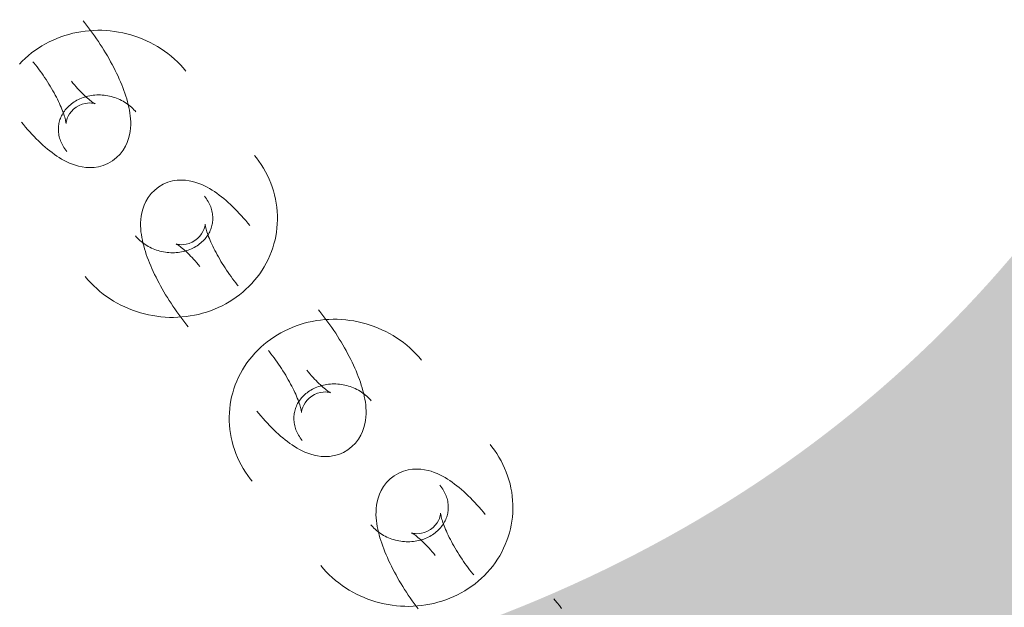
# Model space of a CAD drawing. Header units: millimetres. Extents: x -188930 to 271134, y -158090 to 283816.
# Tile 432 of 610: x 51913 to 52005, y 63166 to 63220. Entities that reach past the tile are written whole.
import ezdxf

# ---------------------------------------------------------------- set-up
doc = ezdxf.new("R2010")
doc.units = ezdxf.units.MM
for name, color, linetype, lineweight in [('25_2021_Modlnica_staw_dz223_mdcp_19042022_dwg-1', 7, 'Continuous', 9), ('A-DETL-2', 5, 'Continuous', 25), ('I-FURN', 30, 'Continuous', 9), ('PZT_UTWARDZENIA', 5, 'Continuous', 9), ('WWRPP_801', 7, 'Continuous', 9)]:
    doc.layers.add(name, color=color, linetype=linetype, lineweight=lineweight)
doc.styles.add('Arial_10', font='arial.ttf', dxfattribs={"width": 0.9, "height": 750})

# ---------------------------------------------------------------- blocks, each defined once
blk = doc.blocks.new('25_2021_Modlnica_staw_dz223_mdcp_19042022_dwg-1821906-PZT-dwg')
at = {"layer": 'WWRPP_801', "insert": (-7398803.59, 2244415.947), "char_height": 750, "width": 2809.72436, "attachment_point": 1, "rotation": 333.54057, "line_spacing_factor": 0.941778, "style": 'Arial_10'}
blk.add_mtext('262.3', dxfattribs=at)
blk = doc.blocks.new('LARSLAJ_hamak - LARSLAJ_hamak-V31-PZT-dwg')
at = {"layer": 'I-FURN', "flags": 128}
for points in [[(-479.961, -40.713), (-479.693, -40.433), (-479.436, -40.143), (-479.19, -39.843), (-478.956, -39.533), (-478.733, -39.215), (-478.523, -38.888), (-478.326, -38.553), (-478.141, -38.211), (-477.969, -37.863), (-477.81, -37.508), (-477.665, -37.147), (-477.533, -36.781), (-477.414, -36.41), (-477.31, -36.035), (-477.219, -35.656), (-477.142, -35.275), (-477.079, -34.89), (-477.03, -34.504), (-476.995, -34.116), (-476.974, -33.727), (-476.968, -33.338), (-476.976, -32.948), (-476.998, -32.559), (-477.034, -32.172), (-477.085, -31.786), (-477.15, -31.402), (-477.229, -31.021), (-477.322, -30.643), (-477.429, -30.27), (-477.55, -29.9), (-477.684, -29.536), (-477.833, -29.177), (-477.995, -28.824), (-478.17, -28.478), (-478.359, -28.139), (-478.56, -27.807), (-478.775, -27.484), (-479.001, -27.17), (-479.24, -26.865), (-479.491, -26.57), (-479.754, -26.285), (-480.028, -26.011), (-480.313, -25.749), (-480.608, -25.499), (-480.914, -25.261)], [(-488.947, -34.776), (-489.23, -34.387), (-489.455, -33.974), (-489.62, -33.555), (-489.728, -33.144), (-489.789, -32.75), (-489.81, -32.379), (-489.801, -32.03), (-489.767, -31.704), (-489.715, -31.397), (-489.647, -31.108), (-489.567, -30.832), (-489.477, -30.568), (-489.378, -30.312), (-489.27, -30.065), (-489.155, -29.822), (-489.032, -29.585), (-488.902, -29.351), (-488.766, -29.119), (-488.623, -28.889), (-488.474, -28.661), (-488.318, -28.434), (-488.156, -28.208), (-487.988, -27.983), (-487.814, -27.758), (-487.634, -27.534), (-487.449, -27.31), (-487.257, -27.087), (-487.061, -26.864), (-486.859, -26.642), (-486.653, -26.421), (-486.442, -26.202), (-486.24, -25.997)], [(-485.926, -30.137), (-485.894, -30.13), (-485.844, -30.119), (-485.777, -30.1), (-485.695, -30.075), (-485.6, -30.043), (-485.493, -30.004), (-485.375, -29.957), (-485.247, -29.903), (-485.11, -29.842), (-484.965, -29.773), (-484.813, -29.698), (-484.655, -29.615), (-484.49, -29.526), (-484.321, -29.431), (-484.147, -29.329), (-483.969, -29.222), (-483.788, -29.108), (-483.603, -28.99), (-483.417, -28.866), (-483.228, -28.737), (-483.038, -28.604), (-482.847, -28.466), (-482.656, -28.324), (-482.465, -28.179), (-482.274, -28.03), (-482.084, -27.879), (-481.896, -27.724), (-481.709, -27.568), (-481.524, -27.409), (-481.342, -27.248), (-481.163, -27.087), (-480.988, -26.924), (-480.816, -26.761), (-480.648, -26.598), (-480.547, -26.497)], [(-488.518, -30.464), (-488.41, -30.36), (-488.3, -30.262), (-488.187, -30.169), (-488.072, -30.083), (-487.955, -30.002), (-487.836, -29.926), (-487.716, -29.857), (-487.595, -29.794), (-487.473, -29.736), (-487.349, -29.684), (-487.225, -29.638), (-487.101, -29.598), (-486.976, -29.563), (-486.851, -29.535), (-486.726, -29.511), (-486.601, -29.494), (-486.476, -29.481), (-486.351, -29.475), (-486.226, -29.474), (-486.102, -29.478), (-486.013, -29.484)], [(-486.013, -29.484), (-485.89, -29.498), (-485.767, -29.517), (-485.645, -29.541), (-485.523, -29.571), (-485.402, -29.606), (-485.282, -29.647), (-485.164, -29.693), (-485.046, -29.745), (-484.929, -29.803), (-484.814, -29.865), (-484.701, -29.934), (-484.589, -30.008), (-484.479, -30.088), (-484.371, -30.173), (-484.266, -30.263), (-484.163, -30.36), (-484.062, -30.461), (-483.965, -30.568), (-483.871, -30.681), (-483.78, -30.798), (-483.693, -30.92), (-483.61, -31.048), (-483.531, -31.179), (-483.457, -31.316), (-483.387, -31.457), (-483.321, -31.601), (-483.261, -31.75), (-483.206, -31.902), (-483.156, -32.057), (-483.112, -32.215), (-483.074, -32.376), (-483.041, -32.54), (-483.014, -32.705), (-482.994, -32.872), (-482.979, -33.04), (-482.97, -33.209), (-482.968, -33.379), (-482.972, -33.55), (-482.982, -33.72), (-482.998, -33.889), (-483.021, -34.058), (-483.05, -34.226), (-483.084, -34.392), (-483.125, -34.556), (-483.171, -34.718), (-483.223, -34.878), (-483.281, -35.035), (-483.344, -35.188), (-483.413, -35.338), (-483.486, -35.485), (-483.564, -35.627), (-483.647, -35.765), (-483.734, -35.899), (-483.825, -36.028), (-483.921, -36.152), (-484.02, -36.271), (-484.122, -36.385), (-484.208, -36.474)], [(-484.341, -30.93), (-484.556, -30.704), (-484.788, -30.517), (-485.021, -30.373), (-485.239, -30.27), (-485.433, -30.203), (-485.595, -30.164), (-485.725, -30.144), (-485.822, -30.136), (-485.888, -30.136), (-485.925, -30.137), (-485.937, -30.138)], [(-488.947, -34.776), (-488.615, -35.123), (-488.249, -35.419), (-487.866, -35.656), (-487.481, -35.836), (-487.104, -35.966), (-486.742, -36.053), (-486.398, -36.106), (-486.071, -36.131), (-485.76, -36.134), (-485.463, -36.119), (-485.177, -36.09), (-484.901, -36.048), (-484.632, -35.996), (-484.369, -35.935), (-484.11, -35.864), (-483.854, -35.786), (-483.601, -35.7), (-483.349, -35.608), (-483.097, -35.508), (-482.846, -35.402), (-482.595, -35.289), (-482.344, -35.17), (-482.092, -35.045), (-481.84, -34.914), (-481.587, -34.777), (-481.334, -34.634), (-481.08, -34.486), (-480.826, -34.332), (-480.572, -34.174), (-480.317, -34.01), (-480.063, -33.841), (-479.809, -33.668), (-479.556, -33.49), (-479.304, -33.308), (-479.053, -33.122), (-478.803, -32.932), (-478.554, -32.738), (-478.308, -32.541), (-478.063, -32.341), (-477.821, -32.138), (-477.582, -31.932), (-477.345, -31.723), (-477.112, -31.512), (-476.882, -31.299), (-476.656, -31.084), (-476.433, -30.868), (-476.301, -30.736)], [(-484.341, -30.93), (-484.157, -31.182), (-484.014, -31.444), (-483.914, -31.699), (-483.852, -31.932), (-483.821, -32.134), (-483.811, -32.301), (-483.814, -32.432), (-483.824, -32.529), (-483.835, -32.594), (-483.844, -32.631), (-483.847, -32.642)], [(-483.843, -32.631), (-483.831, -32.601), (-483.811, -32.554), (-483.781, -32.491), (-483.741, -32.415), (-483.693, -32.327), (-483.635, -32.229), (-483.568, -32.121), (-483.492, -32.005), (-483.407, -31.881), (-483.314, -31.751), (-483.212, -31.615), (-483.103, -31.474), (-482.986, -31.328), (-482.862, -31.178), (-482.731, -31.025), (-482.593, -30.869), (-482.45, -30.711), (-482.3, -30.551), (-482.145, -30.389), (-481.994, -30.236)], [(-499.895, -33.368), (-500.163, -33.648), (-500.42, -33.938), (-500.666, -34.238), (-500.901, -34.548), (-501.123, -34.866), (-501.333, -35.193), (-501.53, -35.528), (-501.715, -35.87), (-501.887, -36.218), (-502.046, -36.573), (-502.191, -36.934), (-502.323, -37.3), (-502.442, -37.671), (-502.546, -38.046), (-502.637, -38.425), (-502.714, -38.806), (-502.777, -39.191), (-502.826, -39.577), (-502.861, -39.965), (-502.882, -40.354), (-502.888, -40.744), (-502.88, -41.133), (-502.858, -41.522), (-502.822, -41.909), (-502.771, -42.295), (-502.706, -42.679), (-502.627, -43.06), (-502.534, -43.438), (-502.427, -43.811), (-502.306, -44.181), (-502.172, -44.545), (-502.023, -44.904), (-501.861, -45.257), (-501.686, -45.603), (-501.497, -45.942), (-501.296, -46.274), (-501.082, -46.597), (-500.855, -46.911), (-500.616, -47.216), (-500.365, -47.511), (-500.102, -47.796), (-499.828, -48.07), (-499.543, -48.332), (-499.248, -48.582), (-498.942, -48.82), (-498.627, -49.045), (-498.303, -49.256), (-497.97, -49.453), (-497.629, -49.636), (-497.28, -49.804), (-496.925, -49.957), (-496.563, -50.095), (-496.196, -50.216), (-495.823, -50.322), (-495.447, -50.411), (-495.067, -50.484), (-494.684, -50.54), (-494.368, -50.574)], [(-490.909, -39.306), (-491.241, -38.958), (-491.607, -38.663), (-491.99, -38.426), (-492.375, -38.245), (-492.752, -38.115), (-493.114, -38.028), (-493.458, -37.975), (-493.785, -37.95), (-494.096, -37.947), (-494.393, -37.962), (-494.679, -37.991), (-494.955, -38.033), (-495.224, -38.085), (-495.487, -38.147), (-495.746, -38.217), (-496.002, -38.295), (-496.255, -38.381), (-496.507, -38.473), (-496.759, -38.573), (-497.01, -38.679), (-497.261, -38.792), (-497.512, -38.911), (-497.764, -39.036), (-498.016, -39.167), (-498.269, -39.304), (-498.523, -39.447), (-498.776, -39.595), (-499.03, -39.749), (-499.285, -39.907), (-499.539, -40.071), (-499.793, -40.24), (-500.047, -40.413), (-500.3, -40.591), (-500.552, -40.773), (-500.803, -40.959), (-501.053, -41.149), (-501.302, -41.343), (-501.548, -41.54), (-501.793, -41.74), (-502.035, -41.943), (-502.274, -42.149), (-502.511, -42.358), (-502.744, -42.569), (-502.974, -42.782), (-503.2, -42.997), (-503.423, -43.213), (-503.556, -43.345)], [(-490.909, -39.306), (-491.241, -38.958), (-491.607, -38.663), (-491.99, -38.426), (-492.375, -38.245), (-492.752, -38.115), (-493.114, -38.028), (-493.458, -37.975), (-493.785, -37.95), (-494.096, -37.947), (-494.393, -37.962), (-494.679, -37.991), (-494.955, -38.033), (-495.224, -38.085), (-495.487, -38.147), (-495.746, -38.217), (-496.002, -38.295), (-496.255, -38.381), (-496.507, -38.473), (-496.759, -38.573), (-497.01, -38.679), (-497.261, -38.792), (-497.512, -38.911), (-497.764, -39.036), (-498.016, -39.167), (-498.269, -39.304), (-498.523, -39.447), (-498.776, -39.595), (-499.03, -39.749), (-499.285, -39.907), (-499.539, -40.071), (-499.793, -40.24), (-500.047, -40.413), (-500.3, -40.591), (-500.552, -40.773), (-500.803, -40.959), (-501.053, -41.149), (-501.302, -41.343), (-501.548, -41.54), (-501.793, -41.74), (-502.035, -41.943), (-502.274, -42.149), (-502.511, -42.358), (-502.744, -42.569), (-502.974, -42.782), (-503.2, -42.997), (-503.423, -43.213), (-503.556, -43.345)], [(-493.843, -44.597), (-493.966, -44.583), (-494.089, -44.564), (-494.211, -44.54), (-494.333, -44.51), (-494.454, -44.475), (-494.574, -44.434), (-494.692, -44.388), (-494.81, -44.336), (-494.927, -44.279), (-495.042, -44.216), (-495.155, -44.147), (-495.267, -44.073), (-495.377, -43.994), (-495.485, -43.908), (-495.59, -43.818), (-495.693, -43.721), (-495.794, -43.62), (-495.891, -43.513), (-495.985, -43.401), (-496.076, -43.283), (-496.163, -43.161), (-496.246, -43.034), (-496.325, -42.902), (-496.399, -42.765), (-496.469, -42.625), (-496.535, -42.48), (-496.595, -42.331), (-496.65, -42.179), (-496.7, -42.024), (-496.744, -41.866), (-496.782, -41.705), (-496.815, -41.541), (-496.842, -41.376), (-496.862, -41.209), (-496.877, -41.041), (-496.886, -40.872), (-496.888, -40.702), (-496.884, -40.532), (-496.874, -40.361), (-496.858, -40.192), (-496.835, -40.023), (-496.806, -39.855), (-496.772, -39.689), (-496.731, -39.525), (-496.685, -39.363), (-496.633, -39.203), (-496.575, -39.046), (-496.512, -38.893), (-496.443, -38.743), (-496.37, -38.596), (-496.292, -38.454), (-496.209, -38.316), (-496.122, -38.182), (-496.031, -38.053), (-495.935, -37.929), (-495.837, -37.81), (-495.734, -37.696), (-495.648, -37.607)], [(-490.909, -39.306), (-490.626, -39.694), (-490.401, -40.107), (-490.236, -40.526), (-490.128, -40.937), (-490.067, -41.331), (-490.046, -41.703), (-490.055, -42.051), (-490.089, -42.377), (-490.141, -42.684), (-490.209, -42.973), (-490.289, -43.249), (-490.379, -43.514), (-490.479, -43.769), (-490.586, -44.017), (-490.701, -44.259), (-490.824, -44.496), (-490.954, -44.731), (-491.09, -44.962), (-491.233, -45.192), (-491.382, -45.42), (-491.538, -45.647), (-491.7, -45.873), (-491.868, -46.098), (-492.042, -46.323), (-492.222, -46.547), (-492.407, -46.771), (-492.599, -46.994), (-492.795, -47.217), (-492.997, -47.439), (-493.203, -47.66), (-493.415, -47.88), (-493.616, -48.084)], [(-490.909, -39.306), (-490.626, -39.694), (-490.401, -40.107), (-490.236, -40.526), (-490.128, -40.937), (-490.067, -41.331), (-490.046, -41.703), (-490.055, -42.051), (-490.089, -42.377), (-490.141, -42.684), (-490.209, -42.973), (-490.289, -43.249), (-490.379, -43.514), (-490.479, -43.769), (-490.586, -44.017), (-490.701, -44.259), (-490.824, -44.496), (-490.954, -44.731), (-491.09, -44.962), (-491.233, -45.192), (-491.382, -45.42), (-491.538, -45.647), (-491.7, -45.873), (-491.868, -46.098), (-492.042, -46.323), (-492.222, -46.547), (-492.407, -46.771), (-492.599, -46.994), (-492.795, -47.217), (-492.997, -47.439), (-493.203, -47.66), (-493.415, -47.88), (-493.616, -48.084)], [(-496.013, -41.45), (-496.025, -41.48), (-496.046, -41.527), (-496.075, -41.59), (-496.115, -41.666), (-496.163, -41.754), (-496.221, -41.852), (-496.288, -41.96), (-496.364, -42.076), (-496.449, -42.2), (-496.542, -42.33), (-496.644, -42.466), (-496.753, -42.607), (-496.87, -42.753), (-496.994, -42.903), (-497.125, -43.056), (-497.263, -43.212), (-497.406, -43.37), (-497.556, -43.53), (-497.711, -43.692), (-497.862, -43.845)], [(-496.013, -41.45), (-496.025, -41.48), (-496.046, -41.527), (-496.075, -41.59), (-496.115, -41.666), (-496.163, -41.754), (-496.221, -41.852), (-496.288, -41.96), (-496.364, -42.076), (-496.449, -42.2), (-496.542, -42.33), (-496.644, -42.466), (-496.753, -42.607), (-496.87, -42.753), (-496.994, -42.903), (-497.125, -43.056), (-497.263, -43.212), (-497.406, -43.37), (-497.556, -43.53), (-497.711, -43.692), (-497.862, -43.845)], [(-495.515, -43.151), (-495.699, -42.899), (-495.842, -42.637), (-495.942, -42.382), (-496.004, -42.149), (-496.035, -41.947), (-496.045, -41.78), (-496.042, -41.649), (-496.032, -41.552), (-496.021, -41.487), (-496.013, -41.451), (-496.009, -41.439)], [(-495.515, -43.151), (-495.699, -42.899), (-495.842, -42.637), (-495.942, -42.382), (-496.004, -42.149), (-496.035, -41.947), (-496.045, -41.78), (-496.042, -41.649), (-496.032, -41.552), (-496.021, -41.487), (-496.013, -41.451), (-496.009, -41.439)], [(-495.515, -43.151), (-495.3, -43.377), (-495.068, -43.564), (-494.835, -43.708), (-494.617, -43.811), (-494.423, -43.878), (-494.261, -43.917), (-494.131, -43.937), (-494.034, -43.945), (-493.968, -43.946), (-493.931, -43.944), (-493.919, -43.943)], [(-495.515, -43.151), (-495.3, -43.377), (-495.068, -43.564), (-494.835, -43.708), (-494.617, -43.811), (-494.423, -43.878), (-494.261, -43.917), (-494.131, -43.937), (-494.034, -43.945), (-493.968, -43.946), (-493.931, -43.944), (-493.919, -43.943)], [(-491.338, -43.617), (-491.446, -43.721), (-491.556, -43.819), (-491.669, -43.912), (-491.784, -43.999), (-491.901, -44.08), (-492.02, -44.155), (-492.14, -44.224), (-492.261, -44.287), (-492.384, -44.345), (-492.507, -44.397), (-492.631, -44.443), (-492.755, -44.483), (-492.88, -44.518), (-493.005, -44.546), (-493.13, -44.57), (-493.255, -44.587), (-493.38, -44.6), (-493.505, -44.606), (-493.63, -44.607), (-493.754, -44.603), (-493.843, -44.597)], [(-493.93, -43.944), (-493.962, -43.951), (-494.012, -43.963), (-494.079, -43.981), (-494.161, -44.006), (-494.256, -44.038), (-494.363, -44.077), (-494.482, -44.124), (-494.609, -44.178), (-494.746, -44.24), (-494.891, -44.308), (-495.043, -44.384), (-495.201, -44.466), (-495.366, -44.555), (-495.535, -44.65), (-495.709, -44.752), (-495.887, -44.859), (-496.068, -44.973), (-496.253, -45.091), (-496.439, -45.215), (-496.628, -45.344), (-496.818, -45.477), (-497.009, -45.615), (-497.2, -45.757), (-497.391, -45.902), (-497.582, -46.051), (-497.772, -46.202), (-497.96, -46.357), (-498.147, -46.514), (-498.332, -46.672), (-498.514, -46.833), (-498.693, -46.994), (-498.868, -47.157), (-499.04, -47.32), (-499.208, -47.483), (-499.309, -47.584)], [(-493.93, -43.944), (-493.962, -43.951), (-494.012, -43.963), (-494.079, -43.981), (-494.161, -44.006), (-494.256, -44.038), (-494.363, -44.077), (-494.482, -44.124), (-494.609, -44.178), (-494.746, -44.24), (-494.891, -44.308), (-495.043, -44.384), (-495.201, -44.466), (-495.366, -44.555), (-495.535, -44.65), (-495.709, -44.752), (-495.887, -44.859), (-496.068, -44.973), (-496.253, -45.091), (-496.439, -45.215), (-496.628, -45.344), (-496.818, -45.477), (-497.009, -45.615), (-497.2, -45.757), (-497.391, -45.902), (-497.582, -46.051), (-497.772, -46.202), (-497.96, -46.357), (-498.147, -46.514), (-498.332, -46.672), (-498.514, -46.833), (-498.693, -46.994), (-498.868, -47.157), (-499.04, -47.32), (-499.208, -47.483), (-499.309, -47.584)], [(-509.933, -47.998), (-510.32, -47.973), (-510.707, -47.964), (-511.093, -47.973), (-511.48, -47.998), (-511.864, -48.04), (-512.247, -48.099), (-512.626, -48.175), (-513.002, -48.266), (-513.374, -48.374), (-513.741, -48.497), (-514.102, -48.636), (-514.457, -48.791), (-514.805, -48.96), (-515.146, -49.143), (-515.479, -49.34), (-515.804, -49.551), (-516.12, -49.775), (-516.427, -50.012), (-516.723, -50.261), (-517.01, -50.522), (-517.21, -50.716)], [(-509.933, -47.998), (-510.32, -47.973), (-510.707, -47.964), (-511.093, -47.973), (-511.48, -47.998), (-511.864, -48.04), (-512.247, -48.099), (-512.626, -48.175), (-513.002, -48.266), (-513.374, -48.374), (-513.741, -48.497), (-514.102, -48.636), (-514.457, -48.791), (-514.805, -48.96), (-515.146, -49.143), (-515.479, -49.34), (-515.804, -49.551), (-516.12, -49.775), (-516.427, -50.012), (-516.723, -50.261), (-517.01, -50.522), (-517.21, -50.716)], [(-504.407, -65.204), (-504.138, -64.924), (-503.881, -64.634), (-503.635, -64.334), (-503.401, -64.024), (-503.178, -63.706), (-502.968, -63.379), (-502.771, -63.044), (-502.586, -62.702), (-502.414, -62.354), (-502.256, -61.999), (-502.11, -61.638), (-501.978, -61.272), (-501.86, -60.901), (-501.755, -60.526), (-501.664, -60.147), (-501.587, -59.766), (-501.524, -59.381), (-501.475, -58.995), (-501.44, -58.607), (-501.42, -58.218), (-501.413, -57.829), (-501.421, -57.439), (-501.443, -57.05), (-501.479, -56.663), (-501.53, -56.277), (-501.595, -55.893), (-501.674, -55.512), (-501.767, -55.134), (-501.874, -54.761), (-501.995, -54.391), (-502.13, -54.027), (-502.278, -53.668), (-502.44, -53.315), (-502.615, -52.969), (-502.804, -52.63), (-503.005, -52.298), (-503.22, -51.975), (-503.446, -51.661), (-503.686, -51.356), (-503.937, -51.061), (-504.199, -50.776), (-504.473, -50.502), (-504.758, -50.24), (-505.054, -49.99), (-505.359, -49.752), (-505.674, -49.528), (-505.999, -49.316), (-506.332, -49.119), (-506.673, -48.936), (-507.021, -48.768), (-507.377, -48.615), (-507.738, -48.477), (-508.106, -48.356), (-508.478, -48.25), (-508.855, -48.161), (-509.235, -48.088), (-509.618, -48.032), (-509.933, -47.998)], [(-504.407, -65.204), (-504.138, -64.924), (-503.881, -64.634), (-503.635, -64.334), (-503.401, -64.024), (-503.178, -63.706), (-502.968, -63.379), (-502.771, -63.044), (-502.586, -62.702), (-502.414, -62.354), (-502.256, -61.999), (-502.11, -61.638), (-501.978, -61.272), (-501.86, -60.901), (-501.755, -60.526), (-501.664, -60.147), (-501.587, -59.766), (-501.524, -59.381), (-501.475, -58.995), (-501.44, -58.607), (-501.42, -58.218), (-501.413, -57.829), (-501.421, -57.439), (-501.443, -57.05), (-501.479, -56.663), (-501.53, -56.277), (-501.595, -55.893), (-501.674, -55.512), (-501.767, -55.134), (-501.874, -54.761), (-501.995, -54.391), (-502.13, -54.027), (-502.278, -53.668), (-502.44, -53.315), (-502.615, -52.969), (-502.804, -52.63), (-503.005, -52.298), (-503.22, -51.975), (-503.446, -51.661), (-503.686, -51.356), (-503.937, -51.061), (-504.199, -50.776), (-504.473, -50.502), (-504.758, -50.24), (-505.054, -49.99), (-505.359, -49.752), (-505.674, -49.528), (-505.999, -49.316), (-506.332, -49.119), (-506.673, -48.936), (-507.021, -48.768), (-507.377, -48.615), (-507.738, -48.477), (-508.106, -48.356), (-508.478, -48.25), (-508.855, -48.161), (-509.235, -48.088), (-509.618, -48.032), (-509.933, -47.998)], [(-494.368, -50.574), (-493.982, -50.599), (-493.595, -50.608), (-493.208, -50.599), (-492.821, -50.574), (-492.437, -50.532), (-492.054, -50.473), (-491.675, -50.398), (-491.299, -50.306), (-490.927, -50.198), (-490.56, -50.075), (-490.199, -49.936), (-489.844, -49.781), (-489.496, -49.613), (-489.155, -49.429), (-488.822, -49.232), (-488.497, -49.021), (-488.181, -48.797), (-487.875, -48.56), (-487.578, -48.311), (-487.291, -48.05), (-487.091, -47.856)], [(-513.392, -59.267), (-513.675, -58.878), (-513.9, -58.465), (-514.065, -58.046), (-514.174, -57.635), (-514.234, -57.241), (-514.256, -56.87), (-514.246, -56.521), (-514.212, -56.195), (-514.16, -55.888), (-514.092, -55.599), (-514.012, -55.323), (-513.922, -55.059), (-513.823, -54.803), (-513.715, -54.556), (-513.6, -54.313), (-513.477, -54.076), (-513.348, -53.842), (-513.211, -53.61), (-513.068, -53.38), (-512.919, -53.152), (-512.763, -52.925), (-512.601, -52.699), (-512.433, -52.474), (-512.259, -52.249), (-512.079, -52.025), (-511.894, -51.801), (-511.703, -51.578), (-511.506, -51.355), (-511.305, -51.133), (-511.098, -50.912), (-510.887, -50.693), (-510.685, -50.488)], [(-513.392, -59.267), (-513.675, -58.878), (-513.9, -58.465), (-514.065, -58.046), (-514.174, -57.635), (-514.234, -57.241), (-514.256, -56.87), (-514.246, -56.521), (-514.212, -56.195), (-514.16, -55.888), (-514.092, -55.599), (-514.012, -55.323), (-513.922, -55.059), (-513.823, -54.803), (-513.715, -54.556), (-513.6, -54.313), (-513.477, -54.076), (-513.348, -53.842), (-513.211, -53.61), (-513.068, -53.38), (-512.919, -53.152), (-512.763, -52.925), (-512.601, -52.699), (-512.433, -52.474), (-512.259, -52.249), (-512.079, -52.025), (-511.894, -51.801), (-511.703, -51.578), (-511.506, -51.355), (-511.305, -51.133), (-511.098, -50.912), (-510.887, -50.693), (-510.685, -50.488)], [(-510.371, -54.628), (-510.339, -54.621), (-510.289, -54.61), (-510.222, -54.591), (-510.14, -54.566), (-510.045, -54.534), (-509.938, -54.495), (-509.82, -54.448), (-509.692, -54.394), (-509.555, -54.333), (-509.41, -54.264), (-509.258, -54.189), (-509.1, -54.106), (-508.936, -54.017), (-508.766, -53.922), (-508.592, -53.82), (-508.414, -53.713), (-508.233, -53.599), (-508.048, -53.481), (-507.862, -53.357), (-507.673, -53.228), (-507.483, -53.095), (-507.293, -52.957), (-507.101, -52.816), (-506.91, -52.67), (-506.719, -52.521), (-506.529, -52.37), (-506.341, -52.215), (-506.154, -52.059), (-505.969, -51.9), (-505.787, -51.739), (-505.608, -51.578), (-505.433, -51.415), (-505.261, -51.252), (-505.093, -51.089), (-504.992, -50.988)], [(-510.371, -54.628), (-510.339, -54.621), (-510.289, -54.61), (-510.222, -54.591), (-510.14, -54.566), (-510.045, -54.534), (-509.938, -54.495), (-509.82, -54.448), (-509.692, -54.394), (-509.555, -54.333), (-509.41, -54.264), (-509.258, -54.189), (-509.1, -54.106), (-508.936, -54.017), (-508.766, -53.922), (-508.592, -53.82), (-508.414, -53.713), (-508.233, -53.599), (-508.048, -53.481), (-507.862, -53.357), (-507.673, -53.228), (-507.483, -53.095), (-507.293, -52.957), (-507.101, -52.816), (-506.91, -52.67), (-506.719, -52.521), (-506.529, -52.37), (-506.341, -52.215), (-506.154, -52.059), (-505.969, -51.9), (-505.787, -51.739), (-505.608, -51.578), (-505.433, -51.415), (-505.261, -51.252), (-505.093, -51.089), (-504.992, -50.988)], [(-512.963, -54.955), (-512.855, -54.851), (-512.745, -54.753), (-512.632, -54.66), (-512.517, -54.574), (-512.4, -54.493), (-512.281, -54.417), (-512.161, -54.348), (-512.04, -54.285), (-511.918, -54.227), (-511.794, -54.175), (-511.67, -54.129), (-511.546, -54.089), (-511.421, -54.054), (-511.296, -54.026), (-511.171, -54.002), (-511.046, -53.985), (-510.921, -53.972), (-510.796, -53.966), (-510.672, -53.965), (-510.547, -53.969), (-510.458, -53.975)], [(-512.963, -54.955), (-512.855, -54.851), (-512.745, -54.753), (-512.632, -54.66), (-512.517, -54.574), (-512.4, -54.493), (-512.281, -54.417), (-512.161, -54.348), (-512.04, -54.285), (-511.918, -54.227), (-511.794, -54.175), (-511.67, -54.129), (-511.546, -54.089), (-511.421, -54.054), (-511.296, -54.026), (-511.171, -54.002), (-511.046, -53.985), (-510.921, -53.972), (-510.796, -53.966), (-510.672, -53.965), (-510.547, -53.969), (-510.458, -53.975)], [(-510.458, -53.975), (-510.335, -53.989), (-510.212, -54.008), (-510.09, -54.032), (-509.968, -54.062), (-509.847, -54.097), (-509.728, -54.138), (-509.609, -54.184), (-509.491, -54.236), (-509.374, -54.294), (-509.259, -54.356), (-509.146, -54.425), (-509.034, -54.499), (-508.924, -54.579), (-508.816, -54.664), (-508.711, -54.754), (-508.608, -54.851), (-508.507, -54.952), (-508.41, -55.059), (-508.316, -55.172), (-508.225, -55.289), (-508.138, -55.411), (-508.055, -55.539), (-507.976, -55.67), (-507.902, -55.807), (-507.832, -55.948), (-507.767, -56.092), (-507.706, -56.241), (-507.651, -56.393), (-507.602, -56.548), (-507.557, -56.706), (-507.519, -56.867), (-507.486, -57.031), (-507.459, -57.196), (-507.439, -57.363), (-507.424, -57.531), (-507.415, -57.7), (-507.413, -57.87), (-507.417, -58.041), (-507.427, -58.211), (-507.444, -58.38), (-507.466, -58.549), (-507.495, -58.717), (-507.529, -58.883), (-507.57, -59.047), (-507.616, -59.209), (-507.669, -59.369), (-507.726, -59.526), (-507.789, -59.679), (-507.858, -59.83), (-507.931, -59.976), (-508.009, -60.118), (-508.092, -60.256), (-508.179, -60.39), (-508.271, -60.519), (-508.366, -60.643), (-508.465, -60.762), (-508.567, -60.876), (-508.653, -60.965)], [(-510.458, -53.975), (-510.335, -53.989), (-510.212, -54.008), (-510.09, -54.032), (-509.968, -54.062), (-509.847, -54.097), (-509.728, -54.138), (-509.609, -54.184), (-509.491, -54.236), (-509.374, -54.294), (-509.259, -54.356), (-509.146, -54.425), (-509.034, -54.499), (-508.924, -54.579), (-508.816, -54.664), (-508.711, -54.754), (-508.608, -54.851), (-508.507, -54.952), (-508.41, -55.059), (-508.316, -55.172), (-508.225, -55.289), (-508.138, -55.411), (-508.055, -55.539), (-507.976, -55.67), (-507.902, -55.807), (-507.832, -55.948), (-507.767, -56.092), (-507.706, -56.241), (-507.651, -56.393), (-507.602, -56.548), (-507.557, -56.706), (-507.519, -56.867), (-507.486, -57.031), (-507.459, -57.196), (-507.439, -57.363), (-507.424, -57.531), (-507.415, -57.7), (-507.413, -57.87), (-507.417, -58.041), (-507.427, -58.211), (-507.444, -58.38), (-507.466, -58.549), (-507.495, -58.717), (-507.529, -58.883), (-507.57, -59.047), (-507.616, -59.209), (-507.669, -59.369), (-507.726, -59.526), (-507.789, -59.679), (-507.858, -59.83), (-507.931, -59.976), (-508.009, -60.118), (-508.092, -60.256), (-508.179, -60.39), (-508.271, -60.519), (-508.366, -60.643), (-508.465, -60.762), (-508.567, -60.876), (-508.653, -60.965)], [(-508.786, -55.421), (-509.001, -55.195), (-509.234, -55.008), (-509.466, -54.864), (-509.685, -54.761), (-509.878, -54.694), (-510.041, -54.655), (-510.17, -54.635), (-510.267, -54.627), (-510.333, -54.627), (-510.37, -54.628), (-510.382, -54.629)], [(-508.786, -55.421), (-509.001, -55.195), (-509.234, -55.008), (-509.466, -54.864), (-509.685, -54.761), (-509.878, -54.694), (-510.041, -54.655), (-510.17, -54.635), (-510.267, -54.627), (-510.333, -54.627), (-510.37, -54.628), (-510.382, -54.629)], [(-508.288, -57.122), (-508.276, -57.092), (-508.256, -57.045), (-508.226, -56.982), (-508.187, -56.906), (-508.138, -56.818), (-508.08, -56.72), (-508.013, -56.612), (-507.937, -56.496), (-507.852, -56.372), (-507.759, -56.242), (-507.657, -56.106), (-507.548, -55.965), (-507.431, -55.819), (-507.307, -55.669), (-507.176, -55.516), (-507.039, -55.36), (-506.895, -55.202), (-506.745, -55.042), (-506.59, -54.88), (-506.439, -54.727)], [(-508.288, -57.122), (-508.276, -57.092), (-508.256, -57.045), (-508.226, -56.982), (-508.187, -56.906), (-508.138, -56.818), (-508.08, -56.72), (-508.013, -56.612), (-507.937, -56.496), (-507.852, -56.372), (-507.759, -56.242), (-507.657, -56.106), (-507.548, -55.965), (-507.431, -55.819), (-507.307, -55.669), (-507.176, -55.516), (-507.039, -55.36), (-506.895, -55.202), (-506.745, -55.042), (-506.59, -54.88), (-506.439, -54.727)], [(-513.392, -59.267), (-513.06, -59.614), (-512.694, -59.91), (-512.311, -60.147), (-511.926, -60.327), (-511.549, -60.457), (-511.187, -60.544), (-510.843, -60.597), (-510.516, -60.622), (-510.205, -60.625), (-509.908, -60.61), (-509.622, -60.581), (-509.346, -60.539), (-509.077, -60.487), (-508.814, -60.426), (-508.555, -60.355), (-508.3, -60.277), (-508.046, -60.192), (-507.794, -60.099), (-507.542, -59.999), (-507.291, -59.893), (-507.04, -59.78), (-506.789, -59.661), (-506.537, -59.536), (-506.285, -59.405), (-506.032, -59.268), (-505.779, -59.125), (-505.525, -58.977), (-505.271, -58.823), (-505.017, -58.665), (-504.762, -58.501), (-504.508, -58.332), (-504.255, -58.159), (-504.001, -57.981), (-503.749, -57.799), (-503.498, -57.613), (-503.248, -57.423), (-503, -57.229), (-502.753, -57.032), (-502.509, -56.832), (-502.266, -56.629), (-502.027, -56.423), (-501.79, -56.214), (-501.557, -56.003), (-501.327, -55.79), (-501.101, -55.576), (-500.878, -55.359), (-500.746, -55.227)], [(-513.392, -59.267), (-513.06, -59.614), (-512.694, -59.91), (-512.311, -60.147), (-511.926, -60.327), (-511.549, -60.457), (-511.187, -60.544), (-510.843, -60.597), (-510.516, -60.622), (-510.205, -60.625), (-509.908, -60.61), (-509.622, -60.581), (-509.346, -60.539), (-509.077, -60.487), (-508.814, -60.426), (-508.555, -60.355), (-508.3, -60.277), (-508.046, -60.192), (-507.794, -60.099), (-507.542, -59.999), (-507.291, -59.893), (-507.04, -59.78), (-506.789, -59.661), (-506.537, -59.536), (-506.285, -59.405), (-506.032, -59.268), (-505.779, -59.125), (-505.525, -58.977), (-505.271, -58.823), (-505.017, -58.665), (-504.762, -58.501), (-504.508, -58.332), (-504.255, -58.159), (-504.001, -57.981), (-503.749, -57.799), (-503.498, -57.613), (-503.248, -57.423), (-503, -57.229), (-502.753, -57.032), (-502.509, -56.832), (-502.266, -56.629), (-502.027, -56.423), (-501.79, -56.214), (-501.557, -56.003), (-501.327, -55.79), (-501.101, -55.576), (-500.878, -55.359), (-500.746, -55.227)], [(-508.786, -55.421), (-508.602, -55.673), (-508.459, -55.935), (-508.359, -56.19), (-508.297, -56.423), (-508.266, -56.625), (-508.256, -56.792), (-508.259, -56.923), (-508.269, -57.02), (-508.28, -57.085), (-508.289, -57.122), (-508.292, -57.133)], [(-508.786, -55.421), (-508.602, -55.673), (-508.459, -55.935), (-508.359, -56.19), (-508.297, -56.423), (-508.266, -56.625), (-508.256, -56.792), (-508.259, -56.923), (-508.269, -57.02), (-508.28, -57.085), (-508.289, -57.122), (-508.292, -57.133)], [(-524.34, -57.859), (-524.608, -58.139), (-524.866, -58.429), (-525.111, -58.729), (-525.346, -59.039), (-525.568, -59.357), (-525.778, -59.684), (-525.975, -60.019), (-526.16, -60.361), (-526.332, -60.709), (-526.491, -61.064), (-526.636, -61.425), (-526.768, -61.791), (-526.887, -62.162), (-526.991, -62.537), (-527.082, -62.916), (-527.159, -63.297), (-527.222, -63.682), (-527.271, -64.068), (-527.306, -64.456), (-527.327, -64.845), (-527.333, -65.235), (-527.325, -65.624), (-527.303, -66.013), (-527.267, -66.4), (-527.216, -66.786), (-527.151, -67.17), (-527.072, -67.551), (-526.979, -67.929), (-526.872, -68.302), (-526.752, -68.672), (-526.617, -69.036), (-526.468, -69.395), (-526.306, -69.748), (-526.131, -70.094), (-525.942, -70.433), (-525.741, -70.765), (-525.527, -71.088), (-525.3, -71.402), (-525.061, -71.707), (-524.81, -72.002), (-524.547, -72.287), (-524.273, -72.561), (-523.988, -72.823), (-523.693, -73.073), (-523.387, -73.311), (-523.072, -73.536), (-522.748, -73.747), (-522.415, -73.944), (-522.074, -74.127), (-521.725, -74.295), (-521.37, -74.448), (-521.008, -74.586), (-520.641, -74.707), (-520.268, -74.813), (-519.892, -74.902), (-519.512, -74.975), (-519.129, -75.031), (-518.813, -75.065)], [(-524.34, -57.859), (-524.608, -58.139), (-524.866, -58.429), (-525.111, -58.729), (-525.346, -59.039), (-525.568, -59.357), (-525.778, -59.684), (-525.975, -60.019), (-526.16, -60.361), (-526.332, -60.709), (-526.491, -61.064), (-526.636, -61.425), (-526.768, -61.791), (-526.887, -62.162), (-526.991, -62.537), (-527.082, -62.916), (-527.159, -63.297), (-527.222, -63.682), (-527.271, -64.068), (-527.306, -64.456), (-527.327, -64.845), (-527.333, -65.235), (-527.325, -65.624), (-527.303, -66.013), (-527.267, -66.4), (-527.216, -66.786), (-527.151, -67.17), (-527.072, -67.551), (-526.979, -67.929), (-526.872, -68.302), (-526.752, -68.672), (-526.617, -69.036), (-526.468, -69.395), (-526.306, -69.748), (-526.131, -70.094), (-525.942, -70.433), (-525.741, -70.765), (-525.527, -71.088), (-525.3, -71.402), (-525.061, -71.707), (-524.81, -72.002), (-524.547, -72.287), (-524.273, -72.561), (-523.988, -72.823), (-523.693, -73.073), (-523.387, -73.311), (-523.072, -73.536), (-522.748, -73.747), (-522.415, -73.944), (-522.074, -74.127), (-521.725, -74.295), (-521.37, -74.448), (-521.008, -74.586), (-520.641, -74.707), (-520.268, -74.813), (-519.892, -74.902), (-519.512, -74.975), (-519.129, -75.031), (-518.813, -75.065)], [(-518.288, -69.088), (-518.411, -69.074), (-518.534, -69.055), (-518.657, -69.031), (-518.778, -69.001), (-518.899, -68.966), (-519.019, -68.925), (-519.138, -68.879), (-519.255, -68.827), (-519.372, -68.77), (-519.487, -68.707), (-519.6, -68.638), (-519.712, -68.564), (-519.822, -68.485), (-519.93, -68.399), (-520.036, -68.309), (-520.139, -68.212), (-520.239, -68.111), (-520.336, -68.004), (-520.43, -67.892), (-520.521, -67.774), (-520.608, -67.652), (-520.691, -67.525), (-520.77, -67.393), (-520.845, -67.256), (-520.915, -67.116), (-520.98, -66.971), (-521.04, -66.822), (-521.095, -66.67), (-521.145, -66.515), (-521.189, -66.357), (-521.227, -66.196), (-521.26, -66.032), (-521.287, -65.867), (-521.308, -65.7), (-521.322, -65.532), (-521.331, -65.363), (-521.333, -65.193), (-521.329, -65.023), (-521.319, -64.852), (-521.303, -64.683), (-521.28, -64.514), (-521.252, -64.346), (-521.217, -64.18), (-521.176, -64.016), (-521.13, -63.854), (-521.078, -63.694), (-521.02, -63.537), (-520.957, -63.384), (-520.889, -63.234), (-520.815, -63.087), (-520.737, -62.945), (-520.654, -62.807), (-520.567, -62.673), (-520.476, -62.544), (-520.38, -62.42), (-520.282, -62.301), (-520.179, -62.187), (-520.093, -62.098)], [(-518.288, -69.088), (-518.411, -69.074), (-518.534, -69.055), (-518.657, -69.031), (-518.778, -69.001), (-518.899, -68.966), (-519.019, -68.925), (-519.138, -68.879), (-519.255, -68.827), (-519.372, -68.77), (-519.487, -68.707), (-519.6, -68.638), (-519.712, -68.564), (-519.822, -68.485), (-519.93, -68.399), (-520.036, -68.309), (-520.139, -68.212), (-520.239, -68.111), (-520.336, -68.004), (-520.43, -67.892), (-520.521, -67.774), (-520.608, -67.652), (-520.691, -67.525), (-520.77, -67.393), (-520.845, -67.256), (-520.915, -67.116), (-520.98, -66.971), (-521.04, -66.822), (-521.095, -66.67), (-521.145, -66.515), (-521.189, -66.357), (-521.227, -66.196), (-521.26, -66.032), (-521.287, -65.867), (-521.308, -65.7), (-521.322, -65.532), (-521.331, -65.363), (-521.333, -65.193), (-521.329, -65.023), (-521.319, -64.852), (-521.303, -64.683), (-521.28, -64.514), (-521.252, -64.346), (-521.217, -64.18), (-521.176, -64.016), (-521.13, -63.854), (-521.078, -63.694), (-521.02, -63.537), (-520.957, -63.384), (-520.889, -63.234), (-520.815, -63.087), (-520.737, -62.945), (-520.654, -62.807), (-520.567, -62.673), (-520.476, -62.544), (-520.38, -62.42), (-520.282, -62.301), (-520.179, -62.187), (-520.093, -62.098)], [(-515.354, -63.797), (-515.686, -63.449), (-516.052, -63.154), (-516.435, -62.917), (-516.82, -62.736), (-517.197, -62.606), (-517.559, -62.519), (-517.903, -62.466), (-518.23, -62.441), (-518.541, -62.438), (-518.838, -62.453), (-519.124, -62.482), (-519.4, -62.524), (-519.669, -62.576), (-519.932, -62.638), (-520.191, -62.708), (-520.447, -62.786), (-520.7, -62.872), (-520.952, -62.964), (-521.204, -63.064), (-521.455, -63.17), (-521.706, -63.283), (-521.957, -63.402), (-522.209, -63.527), (-522.462, -63.658), (-522.714, -63.795), (-522.968, -63.938), (-523.221, -64.086), (-523.475, -64.24), (-523.73, -64.398), (-523.984, -64.562), (-524.238, -64.731), (-524.492, -64.904), (-524.745, -65.082), (-524.997, -65.264), (-525.248, -65.45), (-525.498, -65.64), (-525.747, -65.834), (-525.993, -66.031), (-526.238, -66.231), (-526.48, -66.434), (-526.719, -66.64), (-526.956, -66.849), (-527.189, -67.06), (-527.419, -67.273)], [(-515.354, -63.797), (-515.071, -64.185), (-514.846, -64.598), (-514.682, -65.017), (-514.573, -65.428), (-514.512, -65.822), (-514.491, -66.194), (-514.5, -66.542), (-514.534, -66.868), (-514.587, -67.175), (-514.654, -67.464), (-514.734, -67.74), (-514.824, -68.005), (-514.924, -68.26), (-515.031, -68.508), (-515.147, -68.75), (-515.269, -68.987), (-515.399, -69.222), (-515.535, -69.453), (-515.678, -69.683), (-515.827, -69.911), (-515.983, -70.138), (-516.145, -70.364), (-516.313, -70.589), (-516.487, -70.814), (-516.667, -71.038), (-516.853, -71.262), (-517.044, -71.485), (-517.24, -71.708), (-517.442, -71.93), (-517.648, -72.151), (-517.86, -72.371), (-518.061, -72.575)], [(-520.458, -65.941), (-520.47, -65.971), (-520.491, -66.018), (-520.52, -66.081), (-520.56, -66.157), (-520.608, -66.245), (-520.666, -66.343), (-520.733, -66.451), (-520.809, -66.567), (-520.894, -66.691), (-520.987, -66.821), (-521.089, -66.957), (-521.198, -67.098), (-521.315, -67.244), (-521.439, -67.394), (-521.57, -67.547), (-521.708, -67.703), (-521.852, -67.861), (-522.001, -68.021), (-522.156, -68.183), (-522.308, -68.336)], [(-519.96, -67.642), (-520.144, -67.39), (-520.287, -67.128), (-520.387, -66.873), (-520.449, -66.64), (-520.48, -66.438), (-520.49, -66.271), (-520.487, -66.14), (-520.477, -66.043), (-520.466, -65.978), (-520.458, -65.942), (-520.454, -65.93)], [(-519.96, -67.642), (-519.745, -67.868), (-519.513, -68.055), (-519.28, -68.199), (-519.062, -68.302), (-518.868, -68.369), (-518.706, -68.408), (-518.576, -68.428), (-518.479, -68.436), (-518.413, -68.437), (-518.376, -68.435), (-518.364, -68.434)], [(-518.375, -68.435), (-518.407, -68.442), (-518.458, -68.454), (-518.524, -68.472), (-518.606, -68.497), (-518.701, -68.529), (-518.809, -68.568), (-518.927, -68.615), (-519.055, -68.669), (-519.191, -68.731), (-519.336, -68.799), (-519.488, -68.875), (-519.646, -68.957), (-519.811, -69.046), (-519.98, -69.141), (-520.154, -69.243), (-520.332, -69.35), (-520.514, -69.464), (-520.698, -69.582), (-520.884, -69.706), (-521.073, -69.835), (-521.263, -69.968), (-521.454, -70.106), (-521.645, -70.248), (-521.836, -70.393), (-522.027, -70.542), (-522.217, -70.693), (-522.405, -70.848), (-522.592, -71.005), (-522.777, -71.163), (-522.959, -71.324), (-523.138, -71.485), (-523.313, -71.648), (-523.485, -71.811), (-523.653, -71.974), (-523.754, -72.075)], [(-515.783, -68.108), (-515.891, -68.212), (-516.001, -68.31), (-516.114, -68.403), (-516.229, -68.49), (-516.346, -68.571), (-516.465, -68.646), (-516.585, -68.715), (-516.706, -68.778), (-516.829, -68.836), (-516.952, -68.888), (-517.076, -68.934), (-517.2, -68.974), (-517.325, -69.009), (-517.45, -69.038), (-517.575, -69.061), (-517.7, -69.078), (-517.825, -69.091), (-517.95, -69.097), (-518.075, -69.098), (-518.199, -69.094), (-518.288, -69.088)], [(-515.783, -68.108), (-515.891, -68.212), (-516.001, -68.31), (-516.114, -68.403), (-516.229, -68.49), (-516.346, -68.571), (-516.465, -68.646), (-516.585, -68.715), (-516.706, -68.778), (-516.829, -68.836), (-516.952, -68.888), (-517.076, -68.934), (-517.2, -68.974), (-517.325, -69.009), (-517.45, -69.038), (-517.575, -69.061), (-517.7, -69.078), (-517.825, -69.091), (-517.95, -69.097), (-518.075, -69.098), (-518.199, -69.094), (-518.288, -69.088)], [(-518.813, -75.065), (-518.427, -75.09), (-518.04, -75.099), (-517.653, -75.09), (-517.267, -75.065), (-516.882, -75.023), (-516.499, -74.964), (-516.12, -74.889), (-515.744, -74.797), (-515.372, -74.689), (-515.005, -74.566), (-514.644, -74.427), (-514.289, -74.272), (-513.941, -74.104), (-513.6, -73.92), (-513.267, -73.723), (-512.942, -73.512), (-512.626, -73.288), (-512.32, -73.051), (-512.023, -72.802), (-511.736, -72.541), (-511.536, -72.347)], [(-518.813, -75.065), (-518.427, -75.09), (-518.04, -75.099), (-517.653, -75.09), (-517.267, -75.065), (-516.882, -75.023), (-516.499, -74.964), (-516.12, -74.889), (-515.744, -74.797), (-515.372, -74.689), (-515.005, -74.566), (-514.644, -74.427), (-514.289, -74.272), (-513.941, -74.104), (-513.6, -73.92), (-513.267, -73.723), (-512.942, -73.512), (-512.626, -73.288), (-512.32, -73.051), (-512.023, -72.802), (-511.736, -72.541), (-511.536, -72.347)], [(-526.002, -80.494), (-525.772, -80.281), (-525.546, -80.067), (-525.324, -79.85), (-525.191, -79.718)]]:
    blk.add_lwpolyline(points, dxfattribs=at)

msp = doc.modelspace()

# ---------------------------------------------------------------- linework, layer by layer
at = {"layer": 'A-DETL-2'}
msp.add_arc((52163.759, 62775.62), 2569.537, 89.990608, 173.614337, dxfattribs=at)
at = {"layer": 'PZT_UTWARDZENIA'}
for centre, radius, start, end in [((59552.721, 60792.378), 12000, 159.9468602, 262.6711262), ((59552.721, 60792.378), 12000, 159.9468602, 262.6711262), ((59275.426, 60624.143), 10000, 158.6518071, 263.4283285), ((59275.426, 60624.143), 10000, 158.6518071, 263.4283285)]:
    msp.add_arc(centre, radius, start, end, dxfattribs=at)

# ---------------------------------------------------------------- block references
at = {"layer": '25_2021_Modlnica_staw_dz223_mdcp_19042022_dwg-1', "rotation": 26.45942550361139}
msp.add_blockref('25_2021_Modlnica_staw_dz223_mdcp_19042022_dwg-1821906-PZT-dwg', (7673628.938, 1350807.05), dxfattribs=at)
at = {"layer": 'I-FURN', "rotation": 84.12020358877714}
msp.add_blockref('LARSLAJ_hamak - LARSLAJ_hamak-V31-PZT-dwg', (51937.563, 63697.11), dxfattribs=at)

doc.saveas('drawing.dxf')
